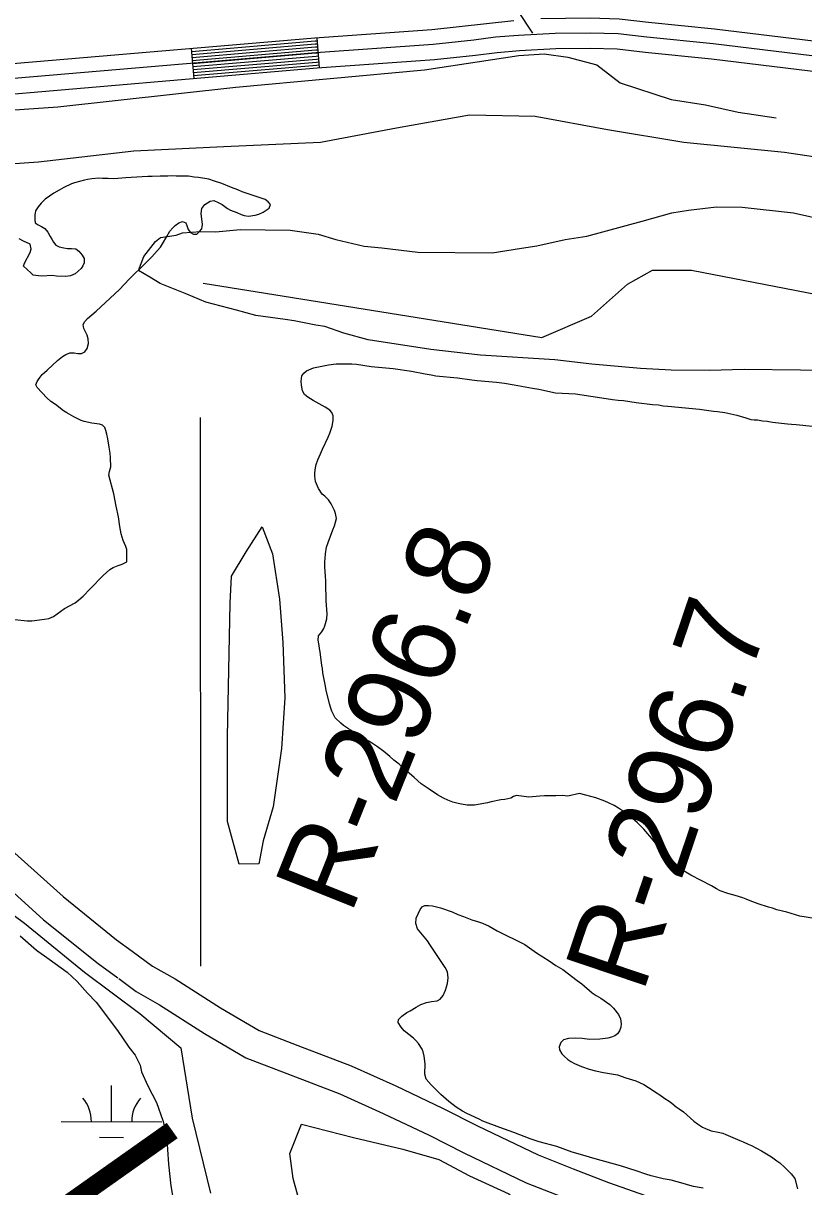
# Model space of a CAD drawing. Extents: x 3161615 to 3199515, y 867541 to 892976.
# Drawn here: x 3188776 to 3189551, y 885472 to 886628 of the extents above; entities that cross this region are included whole.
import ezdxf

# ---------------------------------------------------------------- set-up
doc = ezdxf.new("R2010")
doc.units = 0
for name, color, linetype in [('V-LEVE-TOET', 7, 'Continuous'), ('V-RIVR-IDEN', 7, 'Continuous'), ('V-RIVR-RANG-IDEN', 7, 'Continuous'), ('V-ROAD-CNTR', 7, 'Continuous'), ('V-SITE-VEGE', 7, 'Continuous'), ('V-TOPO-SHOR', 7, 'Continuous'), ('V-WETL-SWMP', 7, 'Continuous')]:
    doc.layers.add(name, color=color, linetype=linetype)

msp = doc.modelspace()

# ---------------------------------------------------------------- linework, layer by layer
at = {"layer": 'V-LEVE-TOET'}
for points in [[(3189618, 886486.7), (3189531.6, 886499.6), (3189431.7, 886509.6), (3189355.9, 886522.1), (3189283.8, 886535.5), (3189218.8, 886536.8), (3189146.3, 886523.9), (3189070.9, 886509.6), (3188974.6, 886505.1)], [(3188974.6, 886505.1), (3188885.3, 886500.8), (3188790.8, 886490.1), (3188681.4, 886482.3), (3188599.7, 886481.6), (3188551.5, 886475.4), (3188517.5, 886458.2), (3188486.7, 886424), (3188466.5, 886394.2), (3188441.8, 886346.1), (3188438.8, 886302.9), (3188443.8, 886265.2), (3188460.8, 886212.1), (3188484.1, 886150), (3188510, 886083.9), (3188539.6, 886005.5), (3188568.4, 885895.7), (3188592.4, 885812.7), (3188625.4, 885728.7), (3188655.9, 885647.1), (3188683.9, 885569.8), (3188720.8, 885486.3), (3188766, 885403.7)]]:
    msp.add_lwpolyline(points, dxfattribs=at)
at = {"layer": 'V-ROAD-CNTR'}
for p, q in [((3188942.4, 886603.1), (3188944.9, 886573.2)), ((3189067.2, 886613.6), (3189069.3, 886583.7))]:
    msp.add_line(p, q, dxfattribs=at)
for points in [[(3188601.8, 891135.2), (3188655, 890624.9), (3188729.7, 889943.5), (3188782.8, 889457.2), (3188797.8, 889302.6), (3188803.8, 889215), (3188806.6, 889141.5), (3188808, 889047.3), (3188807.3, 888901.2), (3188800.6, 888277.1), (3188795.7, 887878.4), (3188793.3, 887684.4), (3188794.8, 887564.2), (3188799.4, 887492.3), (3188811, 887423.6), (3188825.2, 887365), (3188839.6, 887322), (3188862.5, 887266.5), (3188895, 887205.5), (3188932, 887141.7), (3188975.4, 887081), (3189281.2, 886618.2)], [(3186727.3, 886725.5), (3186861.7, 886632.9), (3186930.8, 886589.9), (3186966.3, 886571.3), (3186996, 886558.7), (3187025.7, 886553.7), (3187053.4, 886549.7), (3187097.3, 886544.3), (3187158.9, 886544.5), (3187756.9, 886540.6), (3187918.1, 886541.2), (3188042.1, 886542.4), (3188125.7, 886543.7), (3188201.9, 886545.5), (3188275.8, 886549.5), (3188356.9, 886554.6), (3188440.9, 886560.4), (3188512, 886568.1), (3188718.1, 886584), (3189065.1, 886613.5), (3189181.3, 886621.8), (3189262.7, 886630.7)], [(3189289.5, 886632.8), (3189338.7, 886633.3), (3189367.5, 886632.6), (3189396.5, 886629.2), (3189462.2, 886622.4), (3189707.7, 886592.7), (3190621.5, 886472.2), (3191507.4, 886352.9), (3192374.5, 886240.4), (3193140.8, 886138.6), (3193981.5, 886021.4)], [(3189705.8, 886577.8), (3189460.6, 886607.5), (3189394.9, 886614.3), (3189366.4, 886617.6), (3189338.6, 886618.3), (3189303.9, 886617.9), (3189267.3, 886616), (3189244.5, 886614.1), (3189223.1, 886611.3), (3189182.6, 886606.8), (3189066.2, 886598.5), (3188719.3, 886569.1), (3188513.4, 886553.2), (3188442.2, 886545.4), (3188357.9, 886539.6), (3188276.7, 886534.5)], [(3188497.3, 886536.9), (3188720.5, 886554.1), (3189067.4, 886583.6), (3189184, 886591.9), (3189224.8, 886596.4), (3189246.1, 886599.1), (3189268.3, 886601.1), (3189304.3, 886602.9), (3189338.5, 886603.3), (3189365.4, 886602.6), (3189393.2, 886599.4), (3189458.9, 886592.6), (3189703.9, 886562.9), (3190617.6, 886442.4), (3191503.4, 886323.2), (3192309.8, 886218.5)], [(3188942.7, 886600.1), (3189065.3, 886610.5), (3189067.4, 886610.6)], [(3188942.9, 886597.1), (3189065.5, 886607.5), (3189067.6, 886607.6)], [(3188943.2, 886594.1), (3189065.8, 886604.5), (3189067.8, 886604.6)], [(3188943.4, 886591.1), (3189066, 886601.5), (3189068, 886601.6)], [(3188943.7, 886588.1), (3189066.2, 886598.5), (3189068.2, 886598.7)], [(3188943.9, 886585.1), (3189066.5, 886595.5), (3189068.4, 886595.7)], [(3188944.2, 886582.1), (3189066.7, 886592.5), (3189068.6, 886592.7)], [(3188944.4, 886579.1), (3189066.9, 886589.5), (3189068.9, 886589.7)], [(3188944.7, 886576.2), (3189067.2, 886586.5), (3189069.1, 886586.7)], [(3188610.5, 885962.6), (3188613.3, 885958.9), (3188637.7, 885930.2), (3188658.1, 885910), (3188698.7, 885868.7), (3188761, 885809), (3188815.1, 885760.2), (3188868.3, 885717.4), (3188883.8, 885706)], [(3188582, 885950.5), (3188589.8, 885940.1), (3188615.7, 885909.8), (3188636.9, 885888.8), (3188677.6, 885847.3), (3188740.5, 885787), (3188795.6, 885737.3), (3188850, 885693.6), (3188869.3, 885679.4)], [(3188883.8, 885706), (3188903.9, 885691.2), (3188926.4, 885678.6), (3188971.4, 885649.7), (3189009.8, 885627.1), (3189048.1, 885612.4), (3189101.3, 885592), (3189145.7, 885572.1), (3189192, 885550), (3189226.5, 885532.6), (3189286.9, 885503.5), (3189321.7, 885489.8), (3189356.8, 885476), (3189399.3, 885461.1), (3189437.8, 885447.3), (3189474, 885427.6), (3189505.3, 885408.6), (3189546.3, 885382.6)], [(3188870.3, 885678.7), (3188887.6, 885666), (3188911, 885652.8), (3188955.7, 885624.1), (3188996.7, 885600), (3189037.4, 885584.4), (3189089.8, 885564.2), (3189133.1, 885544.8), (3189178.8, 885523.1), (3189213.2, 885505.7), (3189274.9, 885475.9), (3189310.7, 885461.9), (3189346.3, 885447.9), (3189389.3, 885432.9), (3189425.5, 885419.9), (3189459, 885401.6), (3189489.5, 885383.1), (3189530.2, 885357.3)]]:
    msp.add_lwpolyline(points, dxfattribs=at)
at = {"layer": 'V-SITE-VEGE'}
for points in [[(3189603.4, 886282.6), (3189491.6, 886283.9), (3189457.2, 886283), (3189419.1, 886283.5), (3189388.6, 886285.1), (3189340.3, 886289.4), (3189303.5, 886293.7), (3189229.8, 886298.3), (3189180.3, 886304), (3189118.1, 886313.6), (3189094, 886320.2), (3189075, 886326.8), (3189066.1, 886328.1), (3189044.5, 886332.2), (3189035.7, 886333.6), (3189006.5, 886337.7), (3188987.4, 886343), (3188957, 886351), (3188938, 886358.8), (3188911.5, 886369.3), (3188901.4, 886375.8), (3188890, 886382.3), (3188895.2, 886396.2), (3188906.8, 886411.3), (3188912, 886415.1), (3188927.3, 886417.4), (3188933.6, 886419.9), (3188951.5, 886421), (3188966.7, 886420.8), (3188990.9, 886423.1), (3189040.5, 886422.5), (3189068.4, 886418.4), (3189086.1, 886413.1), (3189114, 886406.4), (3189131.8, 886405), (3189167.4, 886400.7), (3189241.1, 886399.9), (3189270.4, 886404.7), (3189285.7, 886407), (3189313.7, 886413.1), (3189335.4, 886416.6), (3189390.2, 886431.3), (3189419.6, 886439.8), (3189436.1, 886442.2), (3189464.1, 886445.7), (3189489.6, 886445.4), (3189540.4, 886439.7), (3189575.9, 886431.7)], [(3188772.4, 885721.1), (3188788.8, 885706.9), (3188801.4, 885697.9), (3188819, 885685), (3188829.1, 885675.9), (3188839.2, 885664.4), (3188848, 885655.4), (3188869.2, 885627.2), (3188880.5, 885610.5), (3188886.8, 885602.8), (3188891.7, 885592.6), (3188892.9, 885586.2), (3188899.1, 885572.2), (3188907.9, 885555.5), (3188914, 885537.7), (3188917.7, 885523.6), (3188919.9, 885494.4), (3188922.2, 885472.7), (3188929.3, 885429.4)]]:
    msp.add_lwpolyline(points, dxfattribs=at)
at = {"layer": 'V-TOPO-SHOR'}
msp.add_line((3188951.9, 885691), (3188951.6, 886236.2), dxfattribs=at)
for points in [[(3188561.2, 886527.8), (3188809.9, 886545.1), (3188986.5, 886564.4), (3189174, 886581.9), (3189267.7, 886596.1), (3189292.9, 886597.8), (3189316.3, 886594.2), (3189345.1, 886586.9), (3189368.5, 886568.8), (3189418.9, 886552.4), (3189453.1, 886546.9), (3189485.6, 886539.6), (3189523.4, 886534.1)], [(3188982.5, 886465), (3188972.7, 886468.9), (3188965.5, 886471), (3188959.7, 886473.2), (3188949.5, 886474.8), (3188945.4, 886475.1), (3188939.6, 886476.1), (3188927.5, 886476), (3188922.4, 886476.4), (3188919.2, 886476.2), (3188911.6, 886476.2), (3188903.7, 886475.7), (3188899.3, 886475.9), (3188893.7, 886475.3), (3188877.5, 886474.5), (3188865.5, 886473.5), (3188859.7, 886473.8), (3188854.3, 886473.8), (3188850.6, 886474), (3188843.7, 886473.6), (3188839.3, 886472.8), (3188836.2, 886472.2), (3188826.3, 886469.5), (3188823.4, 886468.5), (3188815.7, 886464.8), (3188811.1, 886462.1), (3188805.9, 886459.3), (3188801.7, 886456.4), (3188797.4, 886453.1), (3188793.4, 886449.3), (3188790.5, 886445.8), (3188787.8, 886441.7), (3188786.9, 886437.3), (3188786.9, 886432.8), (3188787.5, 886429.7), (3188790.2, 886427.6), (3188793.5, 886426.1), (3188796.8, 886424), (3188800.1, 886420.3), (3188802.4, 886416.3), (3188803.8, 886413.6), (3188805.7, 886410.5), (3188808, 886407.4), (3188811.3, 886405.9), (3188815.8, 886404.8), (3188819.6, 886404.2), (3188823.3, 886404.2), (3188827.9, 886403.8), (3188830.8, 886401.7), (3188834.1, 886397.5), (3188835.9, 886394.4), (3188835.9, 886390), (3188834.6, 886387.1), (3188833, 886384.4), (3188827.1, 886379.1), (3188822.6, 886377.2), (3188817.8, 886376.4), (3188808.5, 886376.7), (3188804.3, 886377.3), (3188794.1, 886376.9), (3188790.6, 886377), (3188785.4, 886377.8), (3188782.9, 886379.9), (3188775.9, 886386.8), (3188776.8, 886389.7), (3188782.4, 886400.4), (3188783.3, 886403.9), (3188782.4, 886408.7), (3188775.8, 886411.5), (3188771.5, 886413.8)], [(3188878.3, 886092.8), (3188878.3, 886105), (3188877.3, 886108.1), (3188874.8, 886114.1), (3188872.8, 886120.8), (3188871.5, 886128.1), (3188870.1, 886137.6), (3188867.7, 886148.2), (3188865.4, 886160.5), (3188860.6, 886179.1), (3188861.2, 886182.5), (3188862.4, 886187.2), (3188862.3, 886196.1), (3188861.9, 886200.7), (3188860.7, 886206.9), (3188859.5, 886215.2), (3188858.6, 886219.8), (3188857.6, 886223.4), (3188856.4, 886226.5), (3188854.3, 886228.6), (3188851.4, 886229.6), (3188843.7, 886230.7), (3188836.1, 886232.4), (3188833, 886233.4), (3188825.9, 886237), (3188818.7, 886241.1), (3188815.6, 886243), (3188807.5, 886249.1), (3188803, 886252.2), (3188798.8, 886255.7), (3188789.5, 886266), (3188787.9, 886268.9), (3188789.3, 886272.2), (3188791.2, 886275.1), (3188794.4, 886279), (3188796.7, 886280.9), (3188799.2, 886283.5), (3188809.4, 886292.8), (3188814.4, 886296.8), (3188817.7, 886298.8), (3188821.8, 886300.7), (3188826.2, 886300.7), (3188829.9, 886300), (3188833.5, 886300), (3188836.6, 886301.7), (3188838.9, 886305), (3188840.3, 886309.7), (3188840.1, 886314.5), (3188839.1, 886318.2), (3188837.3, 886321.4), (3188835.8, 886324.9), (3188835, 886328.6), (3188836.7, 886331.7), (3188839.4, 886334.6), (3188848.1, 886341.9), (3188871.1, 886363.5), (3188880.8, 886373.9), (3188884, 886377.2), (3188893.6, 886386.3), (3188903.1, 886395.8), (3188908.6, 886401.8), (3188911.7, 886405.5), (3188913.8, 886408.8), (3188918, 886416.3), (3188921.1, 886421.4), (3188924, 886424.7), (3188926.3, 886427), (3188930, 886429.7), (3188933.8, 886430.9), (3188936.9, 886429.9), (3188938.1, 886427), (3188939.3, 886423), (3188941.6, 886420.1), (3188944.7, 886418.6), (3188947.8, 886418.6), (3188950.5, 886421.1), (3188952.8, 886423.8), (3188953.5, 886428.1), (3188952.3, 886439.1), (3188952.9, 886444.1), (3188956, 886447.8), (3188961.3, 886451.2), (3188964.8, 886451.8), (3188969.1, 886450.1), (3188973.1, 886447.8), (3188978.4, 886444), (3188981.5, 886442.4), (3188987.6, 886440), (3188992.1, 886437.9), (3188995, 886436.9), (3188999.4, 886436.3), (3189006, 886437.5), (3189009.5, 886438.3), (3189013.9, 886440.4), (3189019.9, 886444.3), (3189021, 886447.8), (3189018.7, 886450.7), (3189015.8, 886453), (3188993, 886460.6), (3188988.5, 886462.4), (3188982.5, 886465)], [(3188954.2, 886369.8), (3189290.4, 886315.8), (3189340, 886336.9), (3189375.5, 886368.7), (3189400.3, 886382.8), (3189439.3, 886382.7), (3190200.1, 886235.4)], [(3189051.9, 886268.5), (3189051.7, 886272.5), (3189052.2, 886277.6), (3189054.1, 886280.5), (3189057, 886282.8), (3189063.8, 886285.5), (3189070.5, 886287.1), (3189078.8, 886288.7), (3189086.4, 886289.5), (3189101.7, 886289.6), (3189106.5, 886289.2), (3189121, 886287.1), (3189142.9, 886285.1), (3189161, 886282.2), (3189174.6, 886279.6), (3189180.8, 886278.6), (3189185.4, 886277.7), (3189206.7, 886275.7), (3189221, 886273.6), (3189226.4, 886273.2), (3189245.6, 886271.4), (3189253.5, 886270.4), (3189263.2, 886268.9), (3189281.3, 886265.3), (3189287.7, 886264.4), (3189304.2, 886260.8), (3189324.1, 886259.7), (3189339.2, 886257.6), (3189350.2, 886255.7), (3189360.8, 886254.2), (3189366.3, 886253.4), (3189371.5, 886253.1), (3189384.1, 886251.2), (3189400.3, 886249.3), (3189406.5, 886248.8), (3189410.9, 886248), (3189415.8, 886247.4), (3189447.1, 886244.5), (3189461, 886242.6), (3189465.1, 886242.2), (3189472.2, 886241.3), (3189484.1, 886238.6), (3189493.1, 886236.1), (3189498.2, 886234.4), (3189501.3, 886234), (3189504.9, 886233.9), (3189509.6, 886233.1), (3189514.4, 886232.6), (3189519.7, 886231.6), (3189534.5, 886229.9), (3189538.6, 886229.7), (3189543.2, 886229.2), (3189546.5, 886229), (3189565.7, 886227.1)], [(3189328, 885862.7), (3189316.3, 885860), (3189311.1, 885860.6), (3189304.5, 885860.4), (3189293.1, 885860.3), (3189288.5, 885860.1), (3189277.5, 885858.9), (3189265.5, 885860.6), (3189262.4, 885859.8), (3189259.9, 885857.9), (3189253.9, 885856.7), (3189249.8, 885856.5), (3189240.2, 885854.5), (3189236.5, 885853.5), (3189223.8, 885851.2), (3189220.1, 885851), (3189216.4, 885851.2), (3189212.4, 885851.7), (3189207.5, 885852.7), (3189202.1, 885854.2), (3189197.3, 885855.9), (3189192.8, 885858.2), (3189187, 885861.5), (3189178.5, 885866.9), (3189170.7, 885872.4), (3189163.9, 885878.6), (3189151.9, 885889), (3189149, 885891.7), (3189143.6, 885895.9), (3189139.7, 885899.4), (3189133.5, 885904.4), (3189127.5, 885909), (3189119.5, 885914.2), (3189112.5, 885918.4), (3189105.6, 885923), (3189098.6, 885926.9), (3189093.7, 885930.1), (3189091, 885932.5), (3189085.4, 885937.8), (3189083.3, 885941.7), (3189081.9, 885944.6), (3189080.9, 885947.5), (3189079.6, 885951.9), (3189076.4, 885965.5), (3189075.4, 885971.1), (3189073.1, 885982.5), (3189072.7, 885986.9), (3189072.1, 885990), (3189070.5, 886003.3), (3189069.7, 886006.8), (3189069.3, 886009.9), (3189068.3, 886014.9), (3189068.9, 886019.2), (3189071.9, 886023.2), (3189073.9, 886026.5), (3189075.2, 886029.4), (3189077.1, 886036.4), (3189077.3, 886041.2), (3189076.5, 886054.2), (3189076.4, 886057.9), (3189076, 886068.1), (3189076, 886074.3), (3189075.6, 886078.4), (3189075.2, 886087.8), (3189075.1, 886092.8), (3189075.3, 886096.3), (3189075.7, 886100.8), (3189076.6, 886107.4), (3189078.2, 886112), (3189083, 886124.6), (3189084.7, 886128.6), (3189086.6, 886135.8), (3189085.6, 886141), (3189084.6, 886143.9), (3189081.3, 886150.5), (3189078.6, 886154.5), (3189074.9, 886158), (3189072.4, 886160.1), (3189068.7, 886165.7), (3189065.8, 886172.7), (3189065.2, 886177.9), (3189065.1, 886181.4), (3189065.7, 886186.4), (3189066.5, 886189.5), (3189068, 886194.1), (3189069.5, 886197.2), (3189070.7, 886200.3), (3189072.6, 886204.8), (3189078.4, 886216.6), (3189080.1, 886220.8), (3189082.4, 886227.8), (3189083.3, 886233.4), (3189083.3, 886238.1), (3189082.1, 886241.3), (3189080, 886243.5), (3189075.3, 886246.5), (3189063.3, 886253.1), (3189058.1, 886256.5), (3189054.8, 886259), (3189052.8, 886262.7), (3189051.9, 886268.5)], [(3189012.9, 886127.8), (3189023.2, 886100.7), (3189030.1, 886055.8), (3189033.2, 886012.7), (3189035.3, 885957.7), (3189032.1, 885907.4), (3189023.8, 885849.3), (3189013.7, 885815.8), (3189009.5, 885792.8), (3188990, 885792.3), (3188978.4, 885835), (3188978.3, 885919), (3188981.1, 886051.9), (3188982.5, 886078.5), (3188996.9, 886102.7), (3189012.9, 886127.8)], [(3188767.2, 886035.7), (3188779.5, 886034.3), (3188784.2, 886034.4), (3188796.7, 886035.8), (3188801, 886036.6), (3188805.6, 886038.7), (3188816.6, 886046.5), (3188827, 886052.3), (3188830.6, 886055.2), (3188834.9, 886058.9), (3188842, 886065.9), (3188855, 886079.2), (3188861.4, 886085.2), (3188864.7, 886087.4), (3188869.7, 886089.3), (3188873.7, 886090.7), (3188878.3, 886092.8)], [(3189561.2, 885738.5), (3189546.7, 885740.9), (3189533.9, 885744.6), (3189523.9, 885747.2), (3189519.8, 885748.8), (3189515.7, 885749.7), (3189505.5, 885753.1), (3189497.6, 885756), (3189493.5, 885757.7), (3189490.2, 885758.9), (3189482.6, 885761.4), (3189475.3, 885763.3), (3189467.7, 885766.1), (3189463.9, 885768.1), (3189459, 885770.8), (3189438.5, 885781.5), (3189433.5, 885784.6), (3189424, 885790.9), (3189416.8, 885797.5), (3189414.4, 885800), (3189409.4, 885805.9), (3189399.7, 885818.1), (3189391.7, 885827.1), (3189385.5, 885833.5), (3189375.6, 885842.2), (3189369.8, 885846.2), (3189366.7, 885848.1), (3189362.3, 885850.6), (3189356.8, 885853.3), (3189353, 885855), (3189344.2, 885858.3), (3189334.2, 885861.1), (3189328, 885862.7)], [(3189450.7, 885470.5), (3189441.2, 885472.3), (3189437.4, 885473.1), (3189430.9, 885475.2), (3189419.1, 885478.3), (3189411.2, 885479.7), (3189399.2, 885482.8), (3189393.8, 885484.4), (3189384.3, 885487.8), (3189368.8, 885492.7), (3189343.6, 885499.6), (3189328.8, 885504.1), (3189320.7, 885506.4), (3189305.3, 885511.8), (3189287.9, 885516.6), (3189279, 885519.4), (3189262.8, 885525.9), (3189248.7, 885530.7), (3189232.1, 885537.2), (3189228.3, 885538.9), (3189216, 885544.7), (3189211.7, 885547), (3189205.6, 885551.1), (3189198.2, 885556.6), (3189190.3, 885563.5), (3189183.6, 885570.3), (3189180.6, 885573.1), (3189175.7, 885578.7), (3189174.5, 885583.7), (3189174.8, 885593.9), (3189173.8, 885601.6), (3189172.8, 885605.9), (3189171.6, 885608.6), (3189168.2, 885614.2), (3189165.4, 885617.3), (3189163.1, 885619.4), (3189153.9, 885626.9), (3189150.9, 885630.4), (3189147.8, 885635.1), (3189148.2, 885638.2), (3189151.5, 885641.5), (3189156.4, 885645), (3189159.7, 885646.8), (3189165.6, 885650.4), (3189170.5, 885653.1), (3189176, 885655.1), (3189181, 885655.9), (3189186.7, 885656.6), (3189189.5, 885658.2), (3189192.6, 885661.9), (3189194.9, 885667.1), (3189196.8, 885674), (3189197.6, 885679.4), (3189196.8, 885685.6), (3189194.6, 885689.9), (3189179.3, 885712.6), (3189177, 885716.4), (3189167.1, 885728.2), (3189165.3, 885733.4), (3189165.9, 885738.7), (3189167.7, 885743.2), (3189169.6, 885747.4), (3189171.8, 885750.1), (3189174.5, 885751.3), (3189178.1, 885751.5), (3189181.9, 885751.2), (3189190, 885749.2), (3189201.4, 885745), (3189207.2, 885742.6), (3189212.6, 885740.6), (3189221.2, 885737.1), (3189226.6, 885735.6), (3189231.7, 885733.7), (3189238.4, 885730.7), (3189246.3, 885726.2), (3189273.7, 885712.7), (3189285.4, 885704.3), (3189297.9, 885696.4), (3189304.5, 885691.8), (3189311.5, 885687.7), (3189325.8, 885677), (3189330.3, 885673.4), (3189340.5, 885664.5), (3189344.6, 885661.8), (3189349.2, 885659.2)], [(3189349.2, 885659.2), (3189358.2, 885653.1), (3189361.8, 885649.5), (3189366.8, 885643), (3189368.8, 885638.6), (3189369.3, 885633.8), (3189369, 885630.4), (3189367.7, 885626.8), (3189365.7, 885624), (3189363.1, 885622), (3189359.8, 885620.7), (3189356.2, 885619.5), (3189348.3, 885618.5), (3189337.9, 885618.3), (3189330.6, 885619.1), (3189323.8, 885619.4), (3189317.2, 885619.2), (3189312.1, 885618), (3189309.5, 885615.4), (3189307.9, 885611.1), (3189308.2, 885607.9), (3189310.5, 885604.1), (3189312.7, 885601.8), (3189316.3, 885598.4), (3189319.4, 885596.4), (3189323, 885594.5), (3189330.1, 885591.4), (3189337.6, 885588.8), (3189343.7, 885587.2), (3189351.9, 885585.4), (3189365.7, 885583.2), (3189373.9, 885580.2), (3189383.9, 885577.3), (3189391.8, 885573.4), (3189401.2, 885567.7), (3189403.6, 885565.9), (3189407.7, 885563.3), (3189412.8, 885559.6), (3189417.1, 885556.8), (3189419.8, 885554.8), (3189423.9, 885551.4), (3189426.8, 885549.4), (3189431.1, 885546.2), (3189441.6, 885537.2), (3189445.2, 885534.4), (3189450, 885531.2), (3189453.1, 885529.7), (3189458.7, 885527.4), (3189465.6, 885526.1), (3189470.2, 885525), (3189473.3, 885523.9), (3189487.1, 885517.9), (3189490.4, 885516.7), (3189495.5, 885514.3), (3189498.9, 885512.8), (3189503.9, 885510.4), (3189508.6, 885507.5), (3189518.5, 885501.8), (3189524.1, 885497.8), (3189526.9, 885495.6), (3189531.8, 885491), (3189538.2, 885484.6), (3189541.7, 885480.2)], [(3189218.8, 885482.6), (3189257.7, 885465), (3189279.5, 885445.9), (3189308.4, 885390.5), (3189309.4, 885357.3), (3189299.8, 885332.4), (3189257.5, 885339.9), (3189219.4, 885362.9), (3189189.8, 885367.1), (3189152.1, 885379.6), (3189126.5, 885393.5), (3189087, 885406.8), (3189062.9, 885422.9), (3189051.8, 885450), (3189043.7, 885480.2), (3189040.3, 885504.9), (3189052, 885534), (3189103.4, 885520.9), (3189152.5, 885509.2), (3189188.1, 885498.9), (3189218.8, 885482.6)], [(3189541.7, 885480.2), (3189544.5, 885469.9)]]:
    msp.add_lwpolyline(points, dxfattribs=at)
at = {"layer": 'V-WETL-SWMP'}
for p, q in [((3188863.2, 885536.5), (3188863.3, 885572.5)), ((3188813.2, 885536.6), (3188913.2, 885536.3)), ((3188851.2, 885521.1), (3188875.2, 885521))]:
    msp.add_line(p, q, dxfattribs=at)
msp.add_lwpolyline([(3188754.6, 885446.7), (3188718.2, 885515.2), (3188687.7, 885593.2), (3188658.7, 885679.8), (3188626.6, 885759.9), (3188598.7, 885830.3), (3188584, 885878.3), (3188633.8, 885851.7), (3188713.4, 885780.4), (3188776.7, 885733.8), (3188836.3, 885685.3), (3188891.4, 885643.9), (3188932.1, 885610), (3188943.3, 885539.9), (3188961.5, 885465.5)], dxfattribs=at)
for centre, start, end in [((3188808, 885537.1), 359.0699, 40.6135), ((3188918.5, 885536.8), 139.0698, 180.6135)]:
    msp.add_arc(centre, 35.2, start, end, dxfattribs=at)

# ---------------------------------------------------------------- texts
at = {"layer": 'V-RIVR-IDEN'}
msp.add_text('Lake', height=150, rotation=305.271, dxfattribs=at).set_placement((3188786.1, 885462.2))
at = {"layer": 'V-RIVR-RANG-IDEN'}
for s, rotation, p in [('R-296.8', 68.1869, (3189100.6, 885741.1)), ('R-296.7', 71.3462, (3189390.8, 885663))]:
    msp.add_text(s, height=83, rotation=rotation, dxfattribs=at).set_placement(p)

doc.saveas('drawing.dxf')
